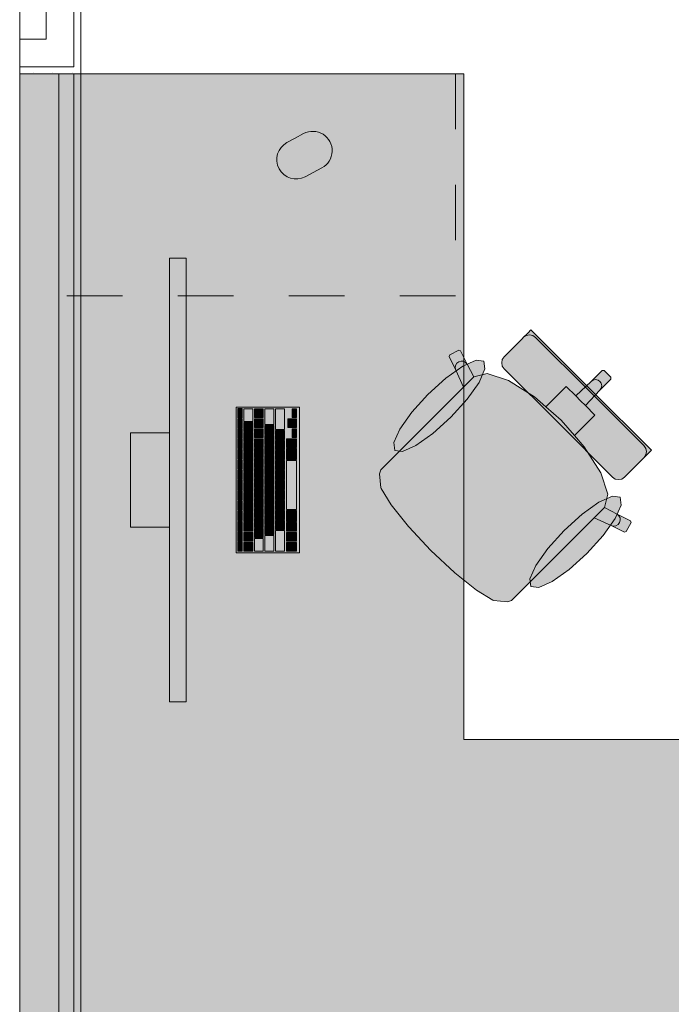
# Model space of a CAD drawing. Header units: metres. Extents: x -3.6 to 85.2, y -11 to 16.8.
# Tile 489 of 508: x 54.6 to 55.8, y 11 to 12.8. Entities that reach past the tile are written whole.
import ezdxf

# ---------------------------------------------------------------- set-up
doc = ezdxf.new("R2010")
doc.units = ezdxf.units.M
doc.header["$MEASUREMENT"] = 0
doc.linetypes.add('Strichlinie eng', pattern=[0.115, 0.075, -0.04])
for name, color, linetype in [('605 - Struktur.Wand Innen', 7, 'Continuous'), ('701 - Einrichtung.Möbel', 7, 'Continuous'), ('Neubau_606 - Struktur.Wand Innen Ausbau', 7, 'Continuous'), ('Neubau_653 - Abdeckung.TB Verkofferung', 7, 'Continuous')]:
    doc.layers.add(name, color=color, linetype=linetype)
pattern_1 = [(45, (0, 0), (-0.01767767, 0.01767767), [0, -0.025])]

msp = doc.modelspace()

# ---------------------------------------------------------------- hatches: boundary and pattern name
at = {"layer": '701 - Einrichtung.Möbel', "linetype": 'Continuous', "lineweight": 0, "true_color": 0x3a3a3a}
for points in [[(54.6, 10.69), (56.8, 10.69), (56.8, 11.49), (55.4, 11.49), (55.4, 12.69), (54.6, 12.69)], [(55.0966, 12.5741), (55.0816, 12.5661, 0.994302), (55.1144, 12.5043), (55.1445, 12.5203, 1), (55.1116, 12.5821)], [(54.8999, 11.5578), (54.8999, 12.3578), (54.8699, 12.3578), (54.8699, 11.5578)], [(55.473, 12.1582), (55.5706, 12.0606), (55.6297, 12.1197), (55.5213, 12.2282), (55.516, 12.2229), (55.5136, 12.2205), (55.5081, 12.215), (55.5056, 12.2125), (55.4985, 12.2054), (55.4811, 12.188), (55.4753, 12.1822), (55.4729, 12.1798), (55.4696, 12.1749), (55.4685, 12.169), (55.4696, 12.1632)], [(55.287, 12.0123), (55.2675, 11.9928), (55.2508, 11.9761), (55.2484, 11.9691), (55.2508, 11.9439), (55.2514, 11.9424), (55.2692, 11.913), (55.3007, 11.8739), (55.3011, 11.8733), (55.3409, 11.8309), (55.6591, 12.1491), (55.6529, 12.1553), (55.6497, 12.1552), (55.6298, 12.1353), (55.602, 12.1093), (55.5849, 12.1265), (55.5687, 12.1104), (55.5479, 12.0895), (55.5274, 12.1074), (55.4806, 12.137), (55.4423, 12.1497), (55.4184, 12.1436), (55.4061, 12.1663), (55.394, 12.1907), (55.391, 12.1916), (55.3749, 12.1831), (55.3739, 12.1801), (55.3859, 12.1558), (55.3997, 12.1251)], [(55.3356, 12.1122), (55.3064, 12.0799), (55.2848, 12.0494), (55.2741, 12.0252), (55.2759, 12.0112), (55.2899, 12.0094), (55.314, 12.0201), (55.3446, 12.0417), (55.3769, 12.0709), (55.4061, 12.1032), (55.4277, 12.1338), (55.4384, 12.1579), (55.4366, 12.1719), (55.4226, 12.1737), (55.3985, 12.163), (55.3679, 12.1414)], [(55.5223, 11.7769), (55.6351, 11.8897), (55.6658, 11.8759), (55.6901, 11.8639), (55.6931, 11.8649), (55.7016, 11.881), (55.7007, 11.884), (55.6763, 11.896), (55.6536, 11.9084), (55.6597, 11.9323), (55.647, 11.9706), (55.6174, 12.0174), (55.5995, 12.0378), (55.6204, 12.0587), (55.6365, 12.0749), (55.6194, 12.092), (55.6453, 12.1198), (55.6652, 12.1397), (55.6653, 12.1429), (55.6591, 12.1491), (55.3409, 11.8309), (55.3833, 11.7911), (55.3839, 11.7907), (55.423, 11.7592), (55.4524, 11.7414), (55.4539, 11.7408), (55.4791, 11.7384), (55.4861, 11.7407), (55.5028, 11.7575)], [(55.6682, 11.963), (55.6732, 11.9596), (55.679, 11.9585), (55.6849, 11.9596), (55.6898, 11.9629), (55.6922, 11.9653), (55.698, 11.9711), (55.7154, 11.9885), (55.7225, 11.9956), (55.725, 11.9981), (55.7305, 12.0036), (55.7329, 12.006), (55.7382, 12.0113), (55.6297, 12.1197), (55.5706, 12.0606)], [(55.1039, 11.8268), (55.1039, 12.0888), (54.9899, 12.0888), (54.9899, 11.8268)], [(55.0009, 12.0783), (55.0009, 12.0866), (55.0007, 12.0868), (54.9931, 12.0868), (54.9929, 12.0866), (54.9929, 12.07), (54.9931, 12.0698), (55.0007, 12.0698), (55.0009, 12.07)], [(55.0199, 12.0748), (55.0199, 12.0861), (55.0197, 12.0863), (55.0041, 12.0863), (55.0039, 12.0861), (55.0039, 12.0635), (55.0041, 12.0633), (55.0197, 12.0633), (55.0199, 12.0635)], [(55.0389, 12.0783), (55.0389, 12.0861), (55.0387, 12.0863), (55.0231, 12.0863), (55.0229, 12.0861), (55.0229, 12.0705), (55.0231, 12.0703), (55.0387, 12.0703), (55.0389, 12.0705)], [(55.0579, 12.0721), (55.0579, 12.0861), (55.0577, 12.0863), (55.0421, 12.0863), (55.0419, 12.0861), (55.0419, 12.058), (55.0421, 12.0578), (55.0577, 12.0578), (55.0579, 12.058)], [(55.0769, 12.0676), (55.0769, 12.0861), (55.0767, 12.0863), (55.0611, 12.0863), (55.0609, 12.0861), (55.0609, 12.049), (55.0611, 12.0488), (55.0767, 12.0488), (55.0769, 12.049)], [(55.0989, 12.0783), (55.0989, 12.0861), (55.0987, 12.0863), (55.0911, 12.0863), (55.0909, 12.0861), (55.0909, 12.0705), (55.0911, 12.0703), (55.0987, 12.0703), (55.0989, 12.0705)], [(55.0009, 12.0598), (55.0009, 12.0681), (55.0007, 12.0683), (54.9931, 12.0683), (54.9929, 12.0681), (54.9929, 12.0515), (54.9931, 12.0513), (55.0007, 12.0513), (55.0009, 12.0515)], [(55.0389, 12.0603), (55.0389, 12.0681), (55.0387, 12.0683), (55.0231, 12.0683), (55.0229, 12.0681), (55.0229, 12.0525), (55.0231, 12.0523), (55.0387, 12.0523), (55.0389, 12.0525)], [(55.0909, 12.0603), (55.0909, 12.0681), (55.0907, 12.0683), (55.0831, 12.0683), (55.0829, 12.0681), (55.0829, 12.0525), (55.0831, 12.0523), (55.0907, 12.0523), (55.0909, 12.0525)], [(55.0989, 12.0603), (55.0989, 12.0681), (55.0987, 12.0683), (55.0911, 12.0683), (55.0909, 12.0681), (55.0909, 12.0525), (55.0911, 12.0523), (55.0987, 12.0523), (55.0989, 12.0525)], [(55.0009, 12.0413), (55.0009, 12.0496), (55.0007, 12.0498), (54.9931, 12.0498), (54.9929, 12.0496), (54.9929, 12.033), (54.9931, 12.0328), (55.0007, 12.0328), (55.0009, 12.033)], [(55.0199, 12.0533), (55.0199, 12.0611), (55.0197, 12.0613), (55.0041, 12.0613), (55.0039, 12.0611), (55.0039, 12.0455), (55.0041, 12.0453), (55.0197, 12.0453), (55.0199, 12.0455)], [(55.0389, 12.0423), (55.0389, 12.0501), (55.0387, 12.0503), (55.0231, 12.0503), (55.0229, 12.0501), (55.0229, 12.0345), (55.0231, 12.0343), (55.0387, 12.0343), (55.0389, 12.0345)], [(55.0579, 12.0478), (55.0579, 12.0556), (55.0577, 12.0558), (55.0421, 12.0558), (55.0419, 12.0556), (55.0419, 12.04), (55.0421, 12.0398), (55.0577, 12.0398), (55.0579, 12.04)], [(55.0989, 12.0423), (55.0989, 12.0501), (55.0987, 12.0503), (55.0911, 12.0503), (55.0909, 12.0501), (55.0909, 12.0345), (55.0911, 12.0343), (55.0987, 12.0343), (55.0989, 12.0345)], [(54.8699, 12.0428), (54.7999, 12.0428), (54.7999, 11.8728), (54.8699, 11.8728)], [(55.0199, 12.0353), (55.0199, 12.0431), (55.0197, 12.0433), (55.0041, 12.0433), (55.0039, 12.0431), (55.0039, 12.0275), (55.0041, 12.0273), (55.0197, 12.0273), (55.0199, 12.0275)], [(55.0389, 12.0243), (55.0389, 12.0321), (55.0387, 12.0323), (55.0231, 12.0323), (55.0229, 12.0321), (55.0229, 12.0165), (55.0231, 12.0163), (55.0387, 12.0163), (55.0389, 12.0165)], [(55.0579, 12.0298), (55.0579, 12.0376), (55.0577, 12.0378), (55.0421, 12.0378), (55.0419, 12.0376), (55.0419, 12.022), (55.0421, 12.0218), (55.0577, 12.0218), (55.0579, 12.022)], [(55.0769, 12.0388), (55.0769, 12.0466), (55.0767, 12.0468), (55.0611, 12.0468), (55.0609, 12.0466), (55.0609, 12.031), (55.0611, 12.0308), (55.0767, 12.0308), (55.0769, 12.031)], [(55.0989, 12.0243), (55.0989, 12.0321), (55.0987, 12.0323), (55.0811, 12.0323), (55.0809, 12.0321), (55.0809, 12.0165), (55.0811, 12.0163), (55.0987, 12.0163), (55.0989, 12.0165)], [(55.0009, 12.0228), (55.0009, 12.0311), (55.0007, 12.0313), (54.9931, 12.0313), (54.9929, 12.0311), (54.9929, 12.0145), (54.9931, 12.0143), (55.0007, 12.0143), (55.0009, 12.0145)], [(55.0199, 12.0173), (55.0199, 12.0251), (55.0197, 12.0253), (55.0041, 12.0253), (55.0039, 12.0251), (55.0039, 12.0095), (55.0041, 12.0093), (55.0197, 12.0093), (55.0199, 12.0095)], [(55.0389, 12.0063), (55.0389, 12.0141), (55.0387, 12.0143), (55.0231, 12.0143), (55.0229, 12.0141), (55.0229, 11.9985), (55.0231, 11.9983), (55.0387, 11.9983), (55.0389, 11.9985)], [(55.0579, 12.0118), (55.0579, 12.0196), (55.0577, 12.0198), (55.0421, 12.0198), (55.0419, 12.0196), (55.0419, 12.004), (55.0421, 12.0038), (55.0577, 12.0038), (55.0579, 12.004)], [(55.0769, 12.0208), (55.0769, 12.0286), (55.0767, 12.0288), (55.0611, 12.0288), (55.0609, 12.0286), (55.0609, 12.013), (55.0611, 12.0128), (55.0767, 12.0128), (55.0769, 12.013)], [(55.0989, 12.0046), (55.0989, 12.0141), (55.0987, 12.0143), (55.0811, 12.0143), (55.0809, 12.0141), (55.0809, 11.995), (55.0811, 11.9948), (55.0987, 11.9948), (55.0989, 11.995)], [(55.0009, 12.0043), (55.0009, 12.0126), (55.0007, 12.0128), (54.9931, 12.0128), (54.9929, 12.0126), (54.9929, 11.996), (54.9931, 11.9958), (55.0007, 11.9958), (55.0009, 11.996)], [(55.0199, 11.9993), (55.0199, 12.0071), (55.0197, 12.0073), (55.0041, 12.0073), (55.0039, 12.0071), (55.0039, 11.9915), (55.0041, 11.9913), (55.0197, 11.9913), (55.0199, 11.9915)], [(55.0389, 11.9883), (55.0389, 11.9961), (55.0387, 11.9963), (55.0231, 11.9963), (55.0229, 11.9961), (55.0229, 11.9805), (55.0231, 11.9803), (55.0387, 11.9803), (55.0389, 11.9805)], [(55.0579, 11.9938), (55.0579, 12.0016), (55.0577, 12.0018), (55.0421, 12.0018), (55.0419, 12.0016), (55.0419, 11.986), (55.0421, 11.9858), (55.0577, 11.9858), (55.0579, 11.986)], [(55.0769, 12.0028), (55.0769, 12.0106), (55.0767, 12.0108), (55.0611, 12.0108), (55.0609, 12.0106), (55.0609, 11.995), (55.0611, 11.9948), (55.0767, 11.9948), (55.0769, 11.995)], [(55.0009, 11.9858), (55.0009, 11.9941), (55.0007, 11.9943), (54.9931, 11.9943), (54.9929, 11.9941), (54.9929, 11.9775), (54.9931, 11.9773), (55.0007, 11.9773), (55.0009, 11.9775)], [(55.0199, 11.9813), (55.0199, 11.9891), (55.0197, 11.9893), (55.0041, 11.9893), (55.0039, 11.9891), (55.0039, 11.9735), (55.0041, 11.9733), (55.0197, 11.9733), (55.0199, 11.9735)], [(55.0579, 11.9758), (55.0579, 11.9836), (55.0577, 11.9838), (55.0421, 11.9838), (55.0419, 11.9836), (55.0419, 11.968), (55.0421, 11.9678), (55.0577, 11.9678), (55.0579, 11.968)], [(55.0769, 11.9848), (55.0769, 11.9926), (55.0767, 11.9928), (55.0611, 11.9928), (55.0609, 11.9926), (55.0609, 11.977), (55.0611, 11.9768), (55.0767, 11.9768), (55.0769, 11.977)], [(55.0989, 11.9488), (55.0989, 11.9926), (55.0987, 11.9928), (55.0811, 11.9928), (55.0809, 11.9926), (55.0809, 11.905), (55.0811, 11.9048), (55.0987, 11.9048), (55.0989, 11.905)], [(55.0009, 11.9673), (55.0009, 11.9756), (55.0007, 11.9758), (54.9931, 11.9758), (54.9929, 11.9756), (54.9929, 11.959), (54.9931, 11.9588), (55.0007, 11.9588), (55.0009, 11.959)], [(55.0199, 11.9633), (55.0199, 11.9711), (55.0197, 11.9713), (55.0041, 11.9713), (55.0039, 11.9711), (55.0039, 11.9555), (55.0041, 11.9553), (55.0197, 11.9553), (55.0199, 11.9555)], [(55.0389, 11.9703), (55.0389, 11.9781), (55.0387, 11.9783), (55.0231, 11.9783), (55.0229, 11.9781), (55.0229, 11.9625), (55.0231, 11.9623), (55.0387, 11.9623), (55.0389, 11.9625)], [(55.0579, 11.9578), (55.0579, 11.9656), (55.0577, 11.9658), (55.0421, 11.9658), (55.0419, 11.9656), (55.0419, 11.95), (55.0421, 11.9498), (55.0577, 11.9498), (55.0579, 11.95)], [(55.0769, 11.9668), (55.0769, 11.9746), (55.0767, 11.9748), (55.0611, 11.9748), (55.0609, 11.9746), (55.0609, 11.959), (55.0611, 11.9588), (55.0767, 11.9588), (55.0769, 11.959)], [(55.0009, 11.9488), (55.0009, 11.9571), (55.0007, 11.9573), (54.9931, 11.9573), (54.9929, 11.9571), (54.9929, 11.9405), (54.9931, 11.9403), (55.0007, 11.9403), (55.0009, 11.9405)], [(55.0199, 11.9453), (55.0199, 11.9531), (55.0197, 11.9533), (55.0041, 11.9533), (55.0039, 11.9531), (55.0039, 11.9375), (55.0041, 11.9373), (55.0197, 11.9373), (55.0199, 11.9375)], [(55.0389, 11.9523), (55.0389, 11.9601), (55.0387, 11.9603), (55.0231, 11.9603), (55.0229, 11.9601), (55.0229, 11.9445), (55.0231, 11.9443), (55.0387, 11.9443), (55.0389, 11.9445)], [(55.0579, 11.9398), (55.0579, 11.9476), (55.0577, 11.9478), (55.0421, 11.9478), (55.0419, 11.9476), (55.0419, 11.932), (55.0421, 11.9318), (55.0577, 11.9318), (55.0579, 11.932)], [(55.0769, 11.9488), (55.0769, 11.9566), (55.0767, 11.9568), (55.0611, 11.9568), (55.0609, 11.9566), (55.0609, 11.941), (55.0611, 11.9408), (55.0767, 11.9408), (55.0769, 11.941)], [(55.0009, 11.9303), (55.0009, 11.9386), (55.0007, 11.9388), (54.9931, 11.9388), (54.9929, 11.9386), (54.9929, 11.922), (54.9931, 11.9218), (55.0007, 11.9218), (55.0009, 11.922)], [(55.0199, 11.9273), (55.0199, 11.9351), (55.0197, 11.9353), (55.0041, 11.9353), (55.0039, 11.9351), (55.0039, 11.9195), (55.0041, 11.9193), (55.0197, 11.9193), (55.0199, 11.9195)], [(55.0389, 11.9343), (55.0389, 11.9421), (55.0387, 11.9423), (55.0231, 11.9423), (55.0229, 11.9421), (55.0229, 11.9265), (55.0231, 11.9263), (55.0387, 11.9263), (55.0389, 11.9265)], [(55.0579, 11.9218), (55.0579, 11.9296), (55.0577, 11.9298), (55.0421, 11.9298), (55.0419, 11.9296), (55.0419, 11.914), (55.0421, 11.9138), (55.0577, 11.9138), (55.0579, 11.914)], [(55.0769, 11.9308), (55.0769, 11.9386), (55.0767, 11.9388), (55.0611, 11.9388), (55.0609, 11.9386), (55.0609, 11.923), (55.0611, 11.9228), (55.0767, 11.9228), (55.0769, 11.923)], [(55.6222, 11.8256), (55.6514, 11.8579), (55.673, 11.8885), (55.6837, 11.9126), (55.682, 11.9266), (55.6679, 11.9284), (55.6438, 11.9177), (55.6133, 11.8961), (55.5809, 11.8669), (55.5517, 11.8346), (55.5302, 11.804), (55.5194, 11.7799), (55.5212, 11.7659), (55.5352, 11.7641), (55.5594, 11.7748), (55.5899, 11.7964)], [(55.0009, 11.9118), (55.0009, 11.9201), (55.0007, 11.9203), (54.9931, 11.9203), (54.9929, 11.9201), (54.9929, 11.9035), (54.9931, 11.9033), (55.0007, 11.9033), (55.0009, 11.9035)], [(55.0199, 11.9093), (55.0199, 11.9171), (55.0197, 11.9173), (55.0041, 11.9173), (55.0039, 11.9171), (55.0039, 11.9015), (55.0041, 11.9013), (55.0197, 11.9013), (55.0199, 11.9015)], [(55.0389, 11.9163), (55.0389, 11.9241), (55.0387, 11.9243), (55.0231, 11.9243), (55.0229, 11.9241), (55.0229, 11.9085), (55.0231, 11.9083), (55.0387, 11.9083), (55.0389, 11.9085)], [(55.0579, 11.9038), (55.0579, 11.9116), (55.0577, 11.9118), (55.0421, 11.9118), (55.0419, 11.9116), (55.0419, 11.896), (55.0421, 11.8958), (55.0577, 11.8958), (55.0579, 11.896)], [(55.0769, 11.9128), (55.0769, 11.9206), (55.0767, 11.9208), (55.0611, 11.9208), (55.0609, 11.9206), (55.0609, 11.905), (55.0611, 11.9048), (55.0767, 11.9048), (55.0769, 11.905)], [(55.0009, 11.8933), (55.0009, 11.9016), (55.0007, 11.9018), (54.9931, 11.9018), (54.9929, 11.9016), (54.9929, 11.885), (54.9931, 11.8848), (55.0007, 11.8848), (55.0009, 11.885)], [(55.0199, 11.8913), (55.0199, 11.8991), (55.0197, 11.8993), (55.0041, 11.8993), (55.0039, 11.8991), (55.0039, 11.8835), (55.0041, 11.8833), (55.0197, 11.8833), (55.0199, 11.8835)], [(55.0389, 11.8983), (55.0389, 11.9061), (55.0387, 11.9063), (55.0231, 11.9063), (55.0229, 11.9061), (55.0229, 11.8905), (55.0231, 11.8903), (55.0387, 11.8903), (55.0389, 11.8905)], [(55.0579, 11.8858), (55.0579, 11.8936), (55.0577, 11.8938), (55.0421, 11.8938), (55.0419, 11.8936), (55.0419, 11.878), (55.0421, 11.8778), (55.0577, 11.8778), (55.0579, 11.878)], [(55.0769, 11.8948), (55.0769, 11.9026), (55.0767, 11.9028), (55.0611, 11.9028), (55.0609, 11.9026), (55.0609, 11.887), (55.0611, 11.8868), (55.0767, 11.8868), (55.0769, 11.887)], [(55.0989, 11.8931), (55.0989, 11.9026), (55.0987, 11.9028), (55.0811, 11.9028), (55.0809, 11.9026), (55.0809, 11.8835), (55.0811, 11.8833), (55.0987, 11.8833), (55.0989, 11.8835)], [(55.0009, 11.8748), (55.0009, 11.8831), (55.0007, 11.8833), (54.9931, 11.8833), (54.9929, 11.8831), (54.9929, 11.8665), (54.9931, 11.8663), (55.0007, 11.8663), (55.0009, 11.8665)], [(55.0199, 11.8733), (55.0199, 11.8811), (55.0197, 11.8813), (55.0041, 11.8813), (55.0039, 11.8811), (55.0039, 11.8655), (55.0041, 11.8653), (55.0197, 11.8653), (55.0199, 11.8655)], [(55.0389, 11.8803), (55.0389, 11.8881), (55.0387, 11.8883), (55.0231, 11.8883), (55.0229, 11.8881), (55.0229, 11.8725), (55.0231, 11.8723), (55.0387, 11.8723), (55.0389, 11.8725)], [(55.0579, 11.8678), (55.0579, 11.8756), (55.0577, 11.8758), (55.0421, 11.8758), (55.0419, 11.8756), (55.0419, 11.86), (55.0421, 11.8598), (55.0577, 11.8598), (55.0579, 11.86)], [(55.0769, 11.8768), (55.0769, 11.8846), (55.0767, 11.8848), (55.0611, 11.8848), (55.0609, 11.8846), (55.0609, 11.869), (55.0611, 11.8688), (55.0767, 11.8688), (55.0769, 11.869)], [(55.0989, 11.8733), (55.0989, 11.8811), (55.0987, 11.8813), (55.0811, 11.8813), (55.0809, 11.8811), (55.0809, 11.8655), (55.0811, 11.8653), (55.0987, 11.8653), (55.0989, 11.8655)], [(55.0009, 11.8563), (55.0009, 11.8646), (55.0007, 11.8648), (54.9931, 11.8648), (54.9929, 11.8646), (54.9929, 11.848), (54.9931, 11.8478), (55.0007, 11.8478), (55.0009, 11.848)], [(55.0199, 11.8553), (55.0199, 11.8631), (55.0197, 11.8633), (55.0041, 11.8633), (55.0039, 11.8631), (55.0039, 11.8475), (55.0041, 11.8473), (55.0197, 11.8473), (55.0199, 11.8475)], [(55.0389, 11.8623), (55.0389, 11.8701), (55.0387, 11.8703), (55.0231, 11.8703), (55.0229, 11.8701), (55.0229, 11.8545), (55.0231, 11.8543), (55.0387, 11.8543), (55.0389, 11.8545)], [(55.0579, 11.8436), (55.0579, 11.8576), (55.0577, 11.8578), (55.0421, 11.8578), (55.0419, 11.8576), (55.0419, 11.8295), (55.0421, 11.8293), (55.0577, 11.8293), (55.0579, 11.8295)], [(55.0769, 11.8481), (55.0769, 11.8666), (55.0767, 11.8668), (55.0611, 11.8668), (55.0609, 11.8666), (55.0609, 11.8295), (55.0611, 11.8293), (55.0767, 11.8293), (55.0769, 11.8295)], [(55.0989, 11.8553), (55.0989, 11.8631), (55.0987, 11.8633), (55.0811, 11.8633), (55.0809, 11.8631), (55.0809, 11.8475), (55.0811, 11.8473), (55.0987, 11.8473), (55.0989, 11.8475)], [(55.0009, 11.8378), (55.0009, 11.8461), (55.0007, 11.8463), (54.9931, 11.8463), (54.9929, 11.8461), (54.9929, 11.8295), (54.9931, 11.8293), (55.0007, 11.8293), (55.0009, 11.8295)], [(55.0199, 11.8373), (55.0199, 11.8451), (55.0197, 11.8453), (55.0041, 11.8453), (55.0039, 11.8451), (55.0039, 11.8295), (55.0041, 11.8293), (55.0197, 11.8293), (55.0199, 11.8295)], [(55.0389, 11.8408), (55.0389, 11.8521), (55.0387, 11.8523), (55.0231, 11.8523), (55.0229, 11.8521), (55.0229, 11.8295), (55.0231, 11.8293), (55.0387, 11.8293), (55.0389, 11.8295)], [(55.0989, 11.8373), (55.0989, 11.8451), (55.0987, 11.8453), (55.0811, 11.8453), (55.0809, 11.8451), (55.0809, 11.8295), (55.0811, 11.8293), (55.0987, 11.8293), (55.0989, 11.8295)]]:
    msp.add_hatch(color=250, dxfattribs=at).paths.add_polyline_path(points)
at = {"layer": 'Neubau_606 - Struktur.Wand Innen Ausbau', "linetype": 'Continuous', "lineweight": 0, "true_color": 0x000000}
h = msp.add_hatch(dxfattribs=at)
h.set_pattern_fill('Gips_0001', color=18, style=0, pattern_type=2)
h.set_pattern_definition(pattern_1)
h.paths.add_polyline_path([(54.71, 12.7025), (54.71, 13.445), (54.6975, 13.445), (54.6975, 12.7025)])
h = msp.add_hatch(dxfattribs=at)
h.set_pattern_fill('Gips_0001', color=18, style=0, pattern_type=2)
h.set_pattern_definition(pattern_1)
h.paths.add_polyline_path([(54.6975, 12.7025), (54.6, 12.7025), (54.6, 12.69), (54.6975, 12.69)])
h = msp.add_hatch(dxfattribs=at)
h.set_pattern_fill('Gips_0001', color=18, style=0, pattern_type=2)
h.set_pattern_definition(pattern_1)
h.paths.add_polyline_path([(54.6975, 12.69), (54.71, 12.69), (54.6975, 12.7025)])
h = msp.add_hatch(dxfattribs=at)
h.set_pattern_fill('Gips_0001', color=18, style=0, pattern_type=2)
h.set_pattern_definition(pattern_1)
h.paths.add_polyline_path([(54.6975, 12.7025), (54.71, 12.69), (54.71, 12.7025)])
at = {"layer": 'Neubau_653 - Abdeckung.TB Verkofferung', "linetype": 'Continuous', "lineweight": 0, "true_color": 0x000000}
h = msp.add_hatch(dxfattribs=at)
h.set_pattern_fill('Gips_0001', color=18, style=0, pattern_type=2)
h.set_pattern_definition(pattern_1)
h.paths.add_polyline_path([(54.71, 8.6495), (54.71, 12.69), (54.6975, 12.69), (54.6975, 8.6495)])

# ---------------------------------------------------------------- linework, layer by layer
at = {"layer": '605 - Struktur.Wand Innen', "color": 7, "linetype": 'Continuous', "lineweight": 18, "flags": 128}
msp.add_lwpolyline([(54.6, 8.6), (54.6, 13)], dxfattribs=at)
at = {"layer": '701 - Einrichtung.Möbel', "color": 7, "linetype": 'Strichlinie eng', "lineweight": 5, "true_color": 0xebebeb}
for p, q in [((55.385, 12.69), (55.385, 12.29)), ((55.385, 12.29), (54.6, 12.29))]:
    msp.add_line(p, q, dxfattribs=at)
at = {"layer": '701 - Einrichtung.Möbel', "color": 7, "linetype": 'Continuous', "lineweight": 5, "true_color": 0xebebeb}
for p, q in [((55.516, 12.2229), (55.5213, 12.2282)), ((55.5213, 12.2282), (55.6297, 12.1197)), ((55.4985, 12.2054), (55.5056, 12.2125)), ((55.5056, 12.2125), (55.5081, 12.215)), ((55.5081, 12.215), (55.5136, 12.2205)), ((55.513, 12.2183), (55.5081, 12.215)), ((55.5189, 12.2194), (55.513, 12.2183)), ((55.5136, 12.2205), (55.516, 12.2229)), ((55.5247, 12.2182), (55.5189, 12.2194)), ((55.5297, 12.2149), (55.5247, 12.2182)), ((55.6273, 12.1173), (55.5297, 12.2149)), ((55.3749, 12.1831), (55.391, 12.1916)), ((55.391, 12.1916), (55.394, 12.1907)), ((55.4811, 12.188), (55.4985, 12.2054)), ((55.3739, 12.1801), (55.3749, 12.1831)), ((55.3859, 12.1558), (55.3739, 12.1801)), ((55.394, 12.1907), (55.4061, 12.1663)), ((55.4685, 12.169), (55.4696, 12.1749)), ((55.4696, 12.1749), (55.4729, 12.1798)), ((55.4729, 12.1798), (55.4753, 12.1822)), ((55.4753, 12.1822), (55.4811, 12.188)), ((55.3848, 12.16), (55.3854, 12.1643)), ((55.3859, 12.1558), (55.3848, 12.16)), ((55.3854, 12.1643), (55.3876, 12.1681)), ((55.3876, 12.1681), (55.3911, 12.1709)), ((55.3911, 12.1709), (55.3953, 12.1722)), ((55.3953, 12.1722), (55.3997, 12.1718)), ((55.3997, 12.1718), (55.4034, 12.1697)), ((55.4034, 12.1697), (55.4061, 12.1663)), ((55.4061, 12.1663), (55.4184, 12.1436)), ((55.4696, 12.1632), (55.4685, 12.169)), ((55.473, 12.1582), (55.4696, 12.1632)), ((55.5706, 12.0606), (55.473, 12.1582)), ((55.3997, 12.1251), (55.3859, 12.1558)), ((55.4182, 12.1435), (55.3997, 12.1251)), ((55.4182, 12.1435), (55.4184, 12.1436)), ((55.4184, 12.1436), (55.4423, 12.1497)), ((55.4423, 12.1497), (55.4806, 12.137)), ((55.6298, 12.1353), (55.6497, 12.1552)), ((55.6335, 12.1378), (55.6378, 12.1388)), ((55.6378, 12.1388), (55.6421, 12.138)), ((55.6453, 12.1198), (55.6652, 12.1397)), ((55.6497, 12.1552), (55.6529, 12.1553)), ((55.6529, 12.1553), (55.6591, 12.1491)), ((55.6653, 12.1429), (55.6591, 12.1491)), ((55.6652, 12.1397), (55.6653, 12.1429)), ((55.287, 12.0123), (55.3997, 12.1251)), ((55.4806, 12.137), (55.5274, 12.1074)), ((55.5687, 12.1104), (55.5849, 12.1265)), ((55.5849, 12.1265), (55.602, 12.1093)), ((55.602, 12.1093), (55.6298, 12.1353)), ((55.6298, 12.1353), (55.6335, 12.1378)), ((55.6421, 12.138), (55.6456, 12.1356)), ((55.6453, 12.1198), (55.6478, 12.1235)), ((55.648, 12.1321), (55.6456, 12.1356)), ((55.6478, 12.1235), (55.6488, 12.1278)), ((55.6488, 12.1278), (55.648, 12.1321)), ((55.5274, 12.1074), (55.5479, 12.0895)), ((55.5479, 12.0895), (55.5687, 12.1104)), ((55.602, 12.1093), (55.6107, 12.1007)), ((55.6194, 12.092), (55.6453, 12.1198)), ((55.6273, 12.1173), (55.7249, 12.0197)), ((55.7382, 12.0113), (55.6297, 12.1197)), ((55.5479, 12.0895), (55.5754, 12.0654)), ((55.6194, 12.092), (55.6107, 12.1007)), ((55.6365, 12.0749), (55.6194, 12.092)), ((55.6204, 12.0587), (55.6365, 12.0749)), ((55.5706, 12.0606), (55.6682, 11.963)), ((55.5995, 12.0378), (55.5754, 12.0654)), ((55.5995, 12.0378), (55.6204, 12.0587)), ((55.6174, 12.0174), (55.5995, 12.0378)), ((55.647, 11.9706), (55.6174, 12.0174)), ((55.7249, 12.0197), (55.7283, 12.0147)), ((55.7283, 12.0147), (55.7294, 12.0089)), ((55.2675, 11.9928), (55.287, 12.0123)), ((55.7225, 11.9956), (55.725, 11.9981)), ((55.725, 11.9981), (55.7305, 12.0036)), ((55.7283, 12.003), (55.725, 11.9981)), ((55.7294, 12.0089), (55.7283, 12.003)), ((55.7305, 12.0036), (55.7329, 12.006)), ((55.7329, 12.006), (55.7382, 12.0113)), ((55.2508, 11.9761), (55.2675, 11.9928)), ((55.698, 11.9711), (55.7154, 11.9885)), ((55.7154, 11.9885), (55.7225, 11.9956)), ((55.2484, 11.9691), (55.2508, 11.9761)), ((55.2508, 11.9439), (55.2484, 11.9691)), ((55.6597, 11.9323), (55.647, 11.9706)), ((55.6682, 11.963), (55.6732, 11.9596)), ((55.6849, 11.9596), (55.6898, 11.9629)), ((55.6898, 11.9629), (55.6922, 11.9653)), ((55.6922, 11.9653), (55.698, 11.9711)), ((55.2514, 11.9424), (55.2508, 11.9439)), ((55.6732, 11.9596), (55.679, 11.9585)), ((55.679, 11.9585), (55.6849, 11.9596)), ((55.2692, 11.913), (55.2514, 11.9424)), ((55.6536, 11.9084), (55.6597, 11.9323)), ((55.3007, 11.8739), (55.2692, 11.913)), ((55.6535, 11.9082), (55.6351, 11.8897)), ((55.6535, 11.9082), (55.6536, 11.9084)), ((55.6763, 11.896), (55.6536, 11.9084)), ((55.5223, 11.7769), (55.6351, 11.8897)), ((55.6351, 11.8897), (55.6658, 11.8759)), ((55.6797, 11.8934), (55.6763, 11.896)), ((55.7007, 11.884), (55.6763, 11.896)), ((55.6818, 11.8897), (55.6797, 11.8934)), ((55.3011, 11.8733), (55.3007, 11.8739)), ((55.3409, 11.8309), (55.3011, 11.8733)), ((55.6658, 11.8759), (55.67, 11.8748)), ((55.6658, 11.8759), (55.6901, 11.8639)), ((55.67, 11.8748), (55.6743, 11.8754)), ((55.6743, 11.8754), (55.6782, 11.8776)), ((55.6782, 11.8776), (55.6809, 11.8811)), ((55.6809, 11.8811), (55.6822, 11.8853)), ((55.6822, 11.8853), (55.6818, 11.8897)), ((55.6931, 11.8649), (55.7016, 11.881)), ((55.7016, 11.881), (55.7007, 11.884)), ((55.6901, 11.8639), (55.6931, 11.8649)), ((55.3409, 11.8309), (55.3833, 11.7911)), ((55.3833, 11.7911), (55.3839, 11.7907)), ((55.3839, 11.7907), (55.423, 11.7592)), ((55.5028, 11.7575), (55.5223, 11.7769)), ((55.423, 11.7592), (55.4524, 11.7414)), ((55.4861, 11.7407), (55.5028, 11.7575)), ((55.4524, 11.7414), (55.4539, 11.7408)), ((55.4539, 11.7408), (55.4791, 11.7384)), ((55.4791, 11.7384), (55.4861, 11.7407))]:
    msp.add_line(p, q, dxfattribs=at)
at = {"layer": '701 - Einrichtung.Möbel', "color": 7, "linetype": 'Continuous', "lineweight": 5, "true_color": 0xebebeb, "flags": 128}
for points in [[(54.6, 10.69), (54.6, 12.69), (55.4, 12.69), (55.4, 11.49), (56.8, 11.49), (56.8, 10.69)], [(54.8999, 11.5578), (54.8999, 12.3578), (54.8699, 12.3578), (54.8699, 11.5578)], [(55.3356, 12.1122), (55.3679, 12.1414), (55.3985, 12.163), (55.4226, 12.1737), (55.4366, 12.1719), (55.4384, 12.1579), (55.4277, 12.1338), (55.4061, 12.1032), (55.3769, 12.0709), (55.3446, 12.0417), (55.314, 12.0201), (55.2899, 12.0094), (55.2759, 12.0112), (55.2741, 12.0252), (55.2848, 12.0494), (55.3064, 12.0799)], [(55.1039, 11.8268), (55.1039, 12.0888), (54.9899, 12.0888), (54.9899, 11.8268)], [(55.0009, 12.0783), (55.0009, 12.0866), (55.0007, 12.0868), (54.9931, 12.0868), (54.9929, 12.0866), (54.9929, 12.07), (54.9931, 12.0698), (55.0007, 12.0698), (55.0009, 12.07)], [(55.0199, 12.0748), (55.0199, 12.0861), (55.0197, 12.0863), (55.0041, 12.0863), (55.0039, 12.0861), (55.0039, 12.0635), (55.0041, 12.0633), (55.0197, 12.0633), (55.0199, 12.0635)], [(55.0389, 12.0783), (55.0389, 12.0861), (55.0387, 12.0863), (55.0231, 12.0863), (55.0229, 12.0861), (55.0229, 12.0705), (55.0231, 12.0703), (55.0387, 12.0703), (55.0389, 12.0705)], [(55.0579, 12.0721), (55.0579, 12.0861), (55.0577, 12.0863), (55.0421, 12.0863), (55.0419, 12.0861), (55.0419, 12.058), (55.0421, 12.0578), (55.0577, 12.0578), (55.0579, 12.058)], [(55.0769, 12.0676), (55.0769, 12.0861), (55.0767, 12.0863), (55.0611, 12.0863), (55.0609, 12.0861), (55.0609, 12.049), (55.0611, 12.0488), (55.0767, 12.0488), (55.0769, 12.049)], [(55.0989, 12.0783), (55.0989, 12.0861), (55.0987, 12.0863), (55.0911, 12.0863), (55.0909, 12.0861), (55.0909, 12.0705), (55.0911, 12.0703), (55.0987, 12.0703), (55.0989, 12.0705)], [(55.0009, 12.0598), (55.0009, 12.0681), (55.0007, 12.0683), (54.9931, 12.0683), (54.9929, 12.0681), (54.9929, 12.0515), (54.9931, 12.0513), (55.0007, 12.0513), (55.0009, 12.0515)], [(55.0389, 12.0603), (55.0389, 12.0681), (55.0387, 12.0683), (55.0231, 12.0683), (55.0229, 12.0681), (55.0229, 12.0525), (55.0231, 12.0523), (55.0387, 12.0523), (55.0389, 12.0525)], [(55.0909, 12.0603), (55.0909, 12.0681), (55.0907, 12.0683), (55.0831, 12.0683), (55.0829, 12.0681), (55.0829, 12.0525), (55.0831, 12.0523), (55.0907, 12.0523), (55.0909, 12.0525)], [(55.0989, 12.0603), (55.0989, 12.0681), (55.0987, 12.0683), (55.0911, 12.0683), (55.0909, 12.0681), (55.0909, 12.0525), (55.0911, 12.0523), (55.0987, 12.0523), (55.0989, 12.0525)], [(55.0009, 12.0413), (55.0009, 12.0496), (55.0007, 12.0498), (54.9931, 12.0498), (54.9929, 12.0496), (54.9929, 12.033), (54.9931, 12.0328), (55.0007, 12.0328), (55.0009, 12.033)], [(55.0199, 12.0533), (55.0199, 12.0611), (55.0197, 12.0613), (55.0041, 12.0613), (55.0039, 12.0611), (55.0039, 12.0455), (55.0041, 12.0453), (55.0197, 12.0453), (55.0199, 12.0455)], [(55.0389, 12.0423), (55.0389, 12.0501), (55.0387, 12.0503), (55.0231, 12.0503), (55.0229, 12.0501), (55.0229, 12.0345), (55.0231, 12.0343), (55.0387, 12.0343), (55.0389, 12.0345)], [(55.0579, 12.0478), (55.0579, 12.0556), (55.0577, 12.0558), (55.0421, 12.0558), (55.0419, 12.0556), (55.0419, 12.04), (55.0421, 12.0398), (55.0577, 12.0398), (55.0579, 12.04)], [(55.0989, 12.0423), (55.0989, 12.0501), (55.0987, 12.0503), (55.0911, 12.0503), (55.0909, 12.0501), (55.0909, 12.0345), (55.0911, 12.0343), (55.0987, 12.0343), (55.0989, 12.0345)], [(54.8699, 12.0428), (54.7999, 12.0428), (54.7999, 11.8728), (54.8699, 11.8728)], [(55.0199, 12.0353), (55.0199, 12.0431), (55.0197, 12.0433), (55.0041, 12.0433), (55.0039, 12.0431), (55.0039, 12.0275), (55.0041, 12.0273), (55.0197, 12.0273), (55.0199, 12.0275)], [(55.0389, 12.0243), (55.0389, 12.0321), (55.0387, 12.0323), (55.0231, 12.0323), (55.0229, 12.0321), (55.0229, 12.0165), (55.0231, 12.0163), (55.0387, 12.0163), (55.0389, 12.0165)], [(55.0579, 12.0298), (55.0579, 12.0376), (55.0577, 12.0378), (55.0421, 12.0378), (55.0419, 12.0376), (55.0419, 12.022), (55.0421, 12.0218), (55.0577, 12.0218), (55.0579, 12.022)], [(55.0769, 12.0388), (55.0769, 12.0466), (55.0767, 12.0468), (55.0611, 12.0468), (55.0609, 12.0466), (55.0609, 12.031), (55.0611, 12.0308), (55.0767, 12.0308), (55.0769, 12.031)], [(55.0989, 12.0243), (55.0989, 12.0321), (55.0987, 12.0323), (55.0811, 12.0323), (55.0809, 12.0321), (55.0809, 12.0165), (55.0811, 12.0163), (55.0987, 12.0163), (55.0989, 12.0165)], [(55.0009, 12.0228), (55.0009, 12.0311), (55.0007, 12.0313), (54.9931, 12.0313), (54.9929, 12.0311), (54.9929, 12.0145), (54.9931, 12.0143), (55.0007, 12.0143), (55.0009, 12.0145)], [(55.0199, 12.0173), (55.0199, 12.0251), (55.0197, 12.0253), (55.0041, 12.0253), (55.0039, 12.0251), (55.0039, 12.0095), (55.0041, 12.0093), (55.0197, 12.0093), (55.0199, 12.0095)], [(55.0389, 12.0063), (55.0389, 12.0141), (55.0387, 12.0143), (55.0231, 12.0143), (55.0229, 12.0141), (55.0229, 11.9985), (55.0231, 11.9983), (55.0387, 11.9983), (55.0389, 11.9985)], [(55.0579, 12.0118), (55.0579, 12.0196), (55.0577, 12.0198), (55.0421, 12.0198), (55.0419, 12.0196), (55.0419, 12.004), (55.0421, 12.0038), (55.0577, 12.0038), (55.0579, 12.004)], [(55.0769, 12.0208), (55.0769, 12.0286), (55.0767, 12.0288), (55.0611, 12.0288), (55.0609, 12.0286), (55.0609, 12.013), (55.0611, 12.0128), (55.0767, 12.0128), (55.0769, 12.013)], [(55.0989, 12.0046), (55.0989, 12.0141), (55.0987, 12.0143), (55.0811, 12.0143), (55.0809, 12.0141), (55.0809, 11.995), (55.0811, 11.9948), (55.0987, 11.9948), (55.0989, 11.995)], [(55.0009, 12.0043), (55.0009, 12.0126), (55.0007, 12.0128), (54.9931, 12.0128), (54.9929, 12.0126), (54.9929, 11.996), (54.9931, 11.9958), (55.0007, 11.9958), (55.0009, 11.996)], [(55.0199, 11.9993), (55.0199, 12.0071), (55.0197, 12.0073), (55.0041, 12.0073), (55.0039, 12.0071), (55.0039, 11.9915), (55.0041, 11.9913), (55.0197, 11.9913), (55.0199, 11.9915)], [(55.0389, 11.9883), (55.0389, 11.9961), (55.0387, 11.9963), (55.0231, 11.9963), (55.0229, 11.9961), (55.0229, 11.9805), (55.0231, 11.9803), (55.0387, 11.9803), (55.0389, 11.9805)], [(55.0579, 11.9938), (55.0579, 12.0016), (55.0577, 12.0018), (55.0421, 12.0018), (55.0419, 12.0016), (55.0419, 11.986), (55.0421, 11.9858), (55.0577, 11.9858), (55.0579, 11.986)], [(55.0769, 12.0028), (55.0769, 12.0106), (55.0767, 12.0108), (55.0611, 12.0108), (55.0609, 12.0106), (55.0609, 11.995), (55.0611, 11.9948), (55.0767, 11.9948), (55.0769, 11.995)], [(55.0009, 11.9858), (55.0009, 11.9941), (55.0007, 11.9943), (54.9931, 11.9943), (54.9929, 11.9941), (54.9929, 11.9775), (54.9931, 11.9773), (55.0007, 11.9773), (55.0009, 11.9775)], [(55.0199, 11.9813), (55.0199, 11.9891), (55.0197, 11.9893), (55.0041, 11.9893), (55.0039, 11.9891), (55.0039, 11.9735), (55.0041, 11.9733), (55.0197, 11.9733), (55.0199, 11.9735)], [(55.0579, 11.9758), (55.0579, 11.9836), (55.0577, 11.9838), (55.0421, 11.9838), (55.0419, 11.9836), (55.0419, 11.968), (55.0421, 11.9678), (55.0577, 11.9678), (55.0579, 11.968)], [(55.0769, 11.9848), (55.0769, 11.9926), (55.0767, 11.9928), (55.0611, 11.9928), (55.0609, 11.9926), (55.0609, 11.977), (55.0611, 11.9768), (55.0767, 11.9768), (55.0769, 11.977)], [(55.0989, 11.9488), (55.0989, 11.9926), (55.0987, 11.9928), (55.0811, 11.9928), (55.0809, 11.9926), (55.0809, 11.905), (55.0811, 11.9048), (55.0987, 11.9048), (55.0989, 11.905)], [(55.0009, 11.9673), (55.0009, 11.9756), (55.0007, 11.9758), (54.9931, 11.9758), (54.9929, 11.9756), (54.9929, 11.959), (54.9931, 11.9588), (55.0007, 11.9588), (55.0009, 11.959)], [(55.0199, 11.9633), (55.0199, 11.9711), (55.0197, 11.9713), (55.0041, 11.9713), (55.0039, 11.9711), (55.0039, 11.9555), (55.0041, 11.9553), (55.0197, 11.9553), (55.0199, 11.9555)], [(55.0389, 11.9703), (55.0389, 11.9781), (55.0387, 11.9783), (55.0231, 11.9783), (55.0229, 11.9781), (55.0229, 11.9625), (55.0231, 11.9623), (55.0387, 11.9623), (55.0389, 11.9625)], [(55.0579, 11.9578), (55.0579, 11.9656), (55.0577, 11.9658), (55.0421, 11.9658), (55.0419, 11.9656), (55.0419, 11.95), (55.0421, 11.9498), (55.0577, 11.9498), (55.0579, 11.95)], [(55.0769, 11.9668), (55.0769, 11.9746), (55.0767, 11.9748), (55.0611, 11.9748), (55.0609, 11.9746), (55.0609, 11.959), (55.0611, 11.9588), (55.0767, 11.9588), (55.0769, 11.959)], [(55.0009, 11.9488), (55.0009, 11.9571), (55.0007, 11.9573), (54.9931, 11.9573), (54.9929, 11.9571), (54.9929, 11.9405), (54.9931, 11.9403), (55.0007, 11.9403), (55.0009, 11.9405)], [(55.0199, 11.9453), (55.0199, 11.9531), (55.0197, 11.9533), (55.0041, 11.9533), (55.0039, 11.9531), (55.0039, 11.9375), (55.0041, 11.9373), (55.0197, 11.9373), (55.0199, 11.9375)], [(55.0389, 11.9523), (55.0389, 11.9601), (55.0387, 11.9603), (55.0231, 11.9603), (55.0229, 11.9601), (55.0229, 11.9445), (55.0231, 11.9443), (55.0387, 11.9443), (55.0389, 11.9445)], [(55.0579, 11.9398), (55.0579, 11.9476), (55.0577, 11.9478), (55.0421, 11.9478), (55.0419, 11.9476), (55.0419, 11.932), (55.0421, 11.9318), (55.0577, 11.9318), (55.0579, 11.932)], [(55.0769, 11.9488), (55.0769, 11.9566), (55.0767, 11.9568), (55.0611, 11.9568), (55.0609, 11.9566), (55.0609, 11.941), (55.0611, 11.9408), (55.0767, 11.9408), (55.0769, 11.941)], [(55.0009, 11.9303), (55.0009, 11.9386), (55.0007, 11.9388), (54.9931, 11.9388), (54.9929, 11.9386), (54.9929, 11.922), (54.9931, 11.9218), (55.0007, 11.9218), (55.0009, 11.922)], [(55.0199, 11.9273), (55.0199, 11.9351), (55.0197, 11.9353), (55.0041, 11.9353), (55.0039, 11.9351), (55.0039, 11.9195), (55.0041, 11.9193), (55.0197, 11.9193), (55.0199, 11.9195)], [(55.0389, 11.9343), (55.0389, 11.9421), (55.0387, 11.9423), (55.0231, 11.9423), (55.0229, 11.9421), (55.0229, 11.9265), (55.0231, 11.9263), (55.0387, 11.9263), (55.0389, 11.9265)], [(55.0579, 11.9218), (55.0579, 11.9296), (55.0577, 11.9298), (55.0421, 11.9298), (55.0419, 11.9296), (55.0419, 11.914), (55.0421, 11.9138), (55.0577, 11.9138), (55.0579, 11.914)], [(55.0769, 11.9308), (55.0769, 11.9386), (55.0767, 11.9388), (55.0611, 11.9388), (55.0609, 11.9386), (55.0609, 11.923), (55.0611, 11.9228), (55.0767, 11.9228), (55.0769, 11.923)], [(55.6222, 11.8256), (55.6514, 11.8579), (55.673, 11.8885), (55.6837, 11.9126), (55.682, 11.9266), (55.6679, 11.9284), (55.6438, 11.9177), (55.6133, 11.8961), (55.5809, 11.8669), (55.5517, 11.8346), (55.5302, 11.804), (55.5194, 11.7799), (55.5212, 11.7659), (55.5352, 11.7641), (55.5594, 11.7748), (55.5899, 11.7964)], [(55.0009, 11.9118), (55.0009, 11.9201), (55.0007, 11.9203), (54.9931, 11.9203), (54.9929, 11.9201), (54.9929, 11.9035), (54.9931, 11.9033), (55.0007, 11.9033), (55.0009, 11.9035)], [(55.0199, 11.9093), (55.0199, 11.9171), (55.0197, 11.9173), (55.0041, 11.9173), (55.0039, 11.9171), (55.0039, 11.9015), (55.0041, 11.9013), (55.0197, 11.9013), (55.0199, 11.9015)], [(55.0389, 11.9163), (55.0389, 11.9241), (55.0387, 11.9243), (55.0231, 11.9243), (55.0229, 11.9241), (55.0229, 11.9085), (55.0231, 11.9083), (55.0387, 11.9083), (55.0389, 11.9085)], [(55.0579, 11.9038), (55.0579, 11.9116), (55.0577, 11.9118), (55.0421, 11.9118), (55.0419, 11.9116), (55.0419, 11.896), (55.0421, 11.8958), (55.0577, 11.8958), (55.0579, 11.896)], [(55.0769, 11.9128), (55.0769, 11.9206), (55.0767, 11.9208), (55.0611, 11.9208), (55.0609, 11.9206), (55.0609, 11.905), (55.0611, 11.9048), (55.0767, 11.9048), (55.0769, 11.905)], [(55.0009, 11.8933), (55.0009, 11.9016), (55.0007, 11.9018), (54.9931, 11.9018), (54.9929, 11.9016), (54.9929, 11.885), (54.9931, 11.8848), (55.0007, 11.8848), (55.0009, 11.885)], [(55.0199, 11.8913), (55.0199, 11.8991), (55.0197, 11.8993), (55.0041, 11.8993), (55.0039, 11.8991), (55.0039, 11.8835), (55.0041, 11.8833), (55.0197, 11.8833), (55.0199, 11.8835)], [(55.0389, 11.8983), (55.0389, 11.9061), (55.0387, 11.9063), (55.0231, 11.9063), (55.0229, 11.9061), (55.0229, 11.8905), (55.0231, 11.8903), (55.0387, 11.8903), (55.0389, 11.8905)], [(55.0579, 11.8858), (55.0579, 11.8936), (55.0577, 11.8938), (55.0421, 11.8938), (55.0419, 11.8936), (55.0419, 11.878), (55.0421, 11.8778), (55.0577, 11.8778), (55.0579, 11.878)], [(55.0769, 11.8948), (55.0769, 11.9026), (55.0767, 11.9028), (55.0611, 11.9028), (55.0609, 11.9026), (55.0609, 11.887), (55.0611, 11.8868), (55.0767, 11.8868), (55.0769, 11.887)], [(55.0989, 11.8931), (55.0989, 11.9026), (55.0987, 11.9028), (55.0811, 11.9028), (55.0809, 11.9026), (55.0809, 11.8835), (55.0811, 11.8833), (55.0987, 11.8833), (55.0989, 11.8835)], [(55.0009, 11.8748), (55.0009, 11.8831), (55.0007, 11.8833), (54.9931, 11.8833), (54.9929, 11.8831), (54.9929, 11.8665), (54.9931, 11.8663), (55.0007, 11.8663), (55.0009, 11.8665)], [(55.0199, 11.8733), (55.0199, 11.8811), (55.0197, 11.8813), (55.0041, 11.8813), (55.0039, 11.8811), (55.0039, 11.8655), (55.0041, 11.8653), (55.0197, 11.8653), (55.0199, 11.8655)], [(55.0389, 11.8803), (55.0389, 11.8881), (55.0387, 11.8883), (55.0231, 11.8883), (55.0229, 11.8881), (55.0229, 11.8725), (55.0231, 11.8723), (55.0387, 11.8723), (55.0389, 11.8725)], [(55.0579, 11.8678), (55.0579, 11.8756), (55.0577, 11.8758), (55.0421, 11.8758), (55.0419, 11.8756), (55.0419, 11.86), (55.0421, 11.8598), (55.0577, 11.8598), (55.0579, 11.86)], [(55.0769, 11.8768), (55.0769, 11.8846), (55.0767, 11.8848), (55.0611, 11.8848), (55.0609, 11.8846), (55.0609, 11.869), (55.0611, 11.8688), (55.0767, 11.8688), (55.0769, 11.869)], [(55.0989, 11.8733), (55.0989, 11.8811), (55.0987, 11.8813), (55.0811, 11.8813), (55.0809, 11.8811), (55.0809, 11.8655), (55.0811, 11.8653), (55.0987, 11.8653), (55.0989, 11.8655)], [(55.0009, 11.8563), (55.0009, 11.8646), (55.0007, 11.8648), (54.9931, 11.8648), (54.9929, 11.8646), (54.9929, 11.848), (54.9931, 11.8478), (55.0007, 11.8478), (55.0009, 11.848)], [(55.0199, 11.8553), (55.0199, 11.8631), (55.0197, 11.8633), (55.0041, 11.8633), (55.0039, 11.8631), (55.0039, 11.8475), (55.0041, 11.8473), (55.0197, 11.8473), (55.0199, 11.8475)], [(55.0389, 11.8623), (55.0389, 11.8701), (55.0387, 11.8703), (55.0231, 11.8703), (55.0229, 11.8701), (55.0229, 11.8545), (55.0231, 11.8543), (55.0387, 11.8543), (55.0389, 11.8545)], [(55.0579, 11.8436), (55.0579, 11.8576), (55.0577, 11.8578), (55.0421, 11.8578), (55.0419, 11.8576), (55.0419, 11.8295), (55.0421, 11.8293), (55.0577, 11.8293), (55.0579, 11.8295)], [(55.0769, 11.8481), (55.0769, 11.8666), (55.0767, 11.8668), (55.0611, 11.8668), (55.0609, 11.8666), (55.0609, 11.8295), (55.0611, 11.8293), (55.0767, 11.8293), (55.0769, 11.8295)], [(55.0989, 11.8553), (55.0989, 11.8631), (55.0987, 11.8633), (55.0811, 11.8633), (55.0809, 11.8631), (55.0809, 11.8475), (55.0811, 11.8473), (55.0987, 11.8473), (55.0989, 11.8475)], [(55.0009, 11.8378), (55.0009, 11.8461), (55.0007, 11.8463), (54.9931, 11.8463), (54.9929, 11.8461), (54.9929, 11.8295), (54.9931, 11.8293), (55.0007, 11.8293), (55.0009, 11.8295)], [(55.0199, 11.8373), (55.0199, 11.8451), (55.0197, 11.8453), (55.0041, 11.8453), (55.0039, 11.8451), (55.0039, 11.8295), (55.0041, 11.8293), (55.0197, 11.8293), (55.0199, 11.8295)], [(55.0389, 11.8408), (55.0389, 11.8521), (55.0387, 11.8523), (55.0231, 11.8523), (55.0229, 11.8521), (55.0229, 11.8295), (55.0231, 11.8293), (55.0387, 11.8293), (55.0389, 11.8295)], [(55.0989, 11.8373), (55.0989, 11.8451), (55.0987, 11.8453), (55.0811, 11.8453), (55.0809, 11.8451), (55.0809, 11.8295), (55.0811, 11.8293), (55.0987, 11.8293), (55.0989, 11.8295)]]:
    msp.add_lwpolyline(points, close=True, dxfattribs=at)
msp.add_lwpolyline([(55.0966, 12.5741), (55.0816, 12.5661, 0.994302), (55.1144, 12.5043), (55.1445, 12.5203, 1), (55.1116, 12.5821)], format="xyb", close=True, dxfattribs=at)
at = {"layer": 'Neubau_606 - Struktur.Wand Innen Ausbau', "color": 1, "linetype": 'Continuous', "lineweight": 5}
for p, q in [((54.6975, 12.7525), (54.6975, 13.445)), ((54.6975, 12.7025), (54.6975, 12.7525)), ((54.6, 12.7025), (54.6475, 12.7025)), ((54.6475, 12.7025), (54.6975, 12.7025)), ((54.6475, 12.7025), (54.6975, 12.7025))]:
    msp.add_line(p, q, dxfattribs=at)
at = {"layer": 'Neubau_606 - Struktur.Wand Innen Ausbau', "color": 1, "linetype": 'Continuous', "lineweight": 5, "flags": 128}
for points in [[(54.71, 12.69), (54.71, 13.445)], [(54.6475, 12.99), (54.6475, 12.7525)], [(54.6475, 12.7525), (54.6, 12.7525)], [(54.6, 12.7025), (54.6, 12.7525)], [(54.6, 12.69), (54.6, 12.7025)], [(54.6, 12.69), (54.6975, 12.69)], [(54.71, 12.69), (54.6975, 12.69)]]:
    msp.add_lwpolyline(points, dxfattribs=at)
at = {"layer": 'Neubau_653 - Abdeckung.TB Verkofferung', "color": 1, "linetype": 'Continuous', "lineweight": 9}
for p, q in [((54.6, 8.6495), (54.6, 12.69)), ((54.71, 12.69), (54.6, 12.69)), ((54.71, 8.6495), (54.71, 12.69))]:
    msp.add_line(p, q, dxfattribs=at)
at = {"layer": 'Neubau_653 - Abdeckung.TB Verkofferung', "color": 1, "linetype": 'Continuous', "lineweight": 5}
for p, q in [((54.6705, 12.69), (54.6705, 8.6495)), ((54.6975, 12.69), (54.6975, 8.6495)), ((54.71, 12.69), (54.71, 8.6495))]:
    msp.add_line(p, q, dxfattribs=at)
at = {"layer": 'Neubau_653 - Abdeckung.TB Verkofferung', "color": 1, "linetype": 'Continuous', "lineweight": 5, "flags": 128}
msp.add_lwpolyline([(54.71, 12.69), (54.6975, 12.69), (54.6705, 12.69)], dxfattribs=at)

doc.saveas('drawing.dxf')
